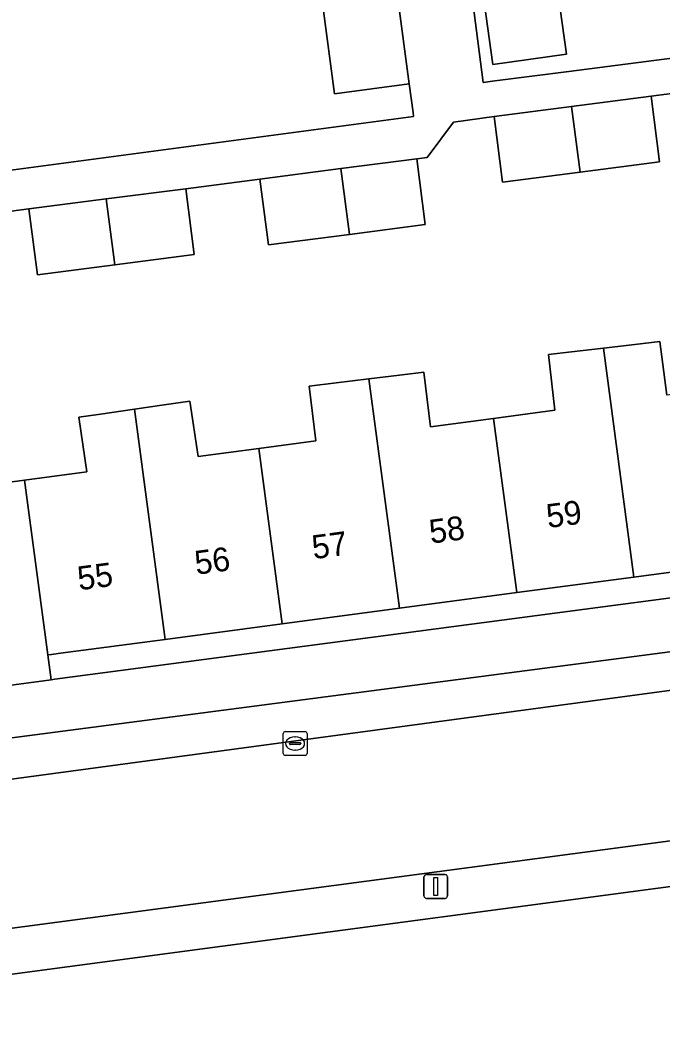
# Model space of a CAD drawing. Extents: x 163147 to 163550, y 380933 to 381639.
# Drawn here: x 163359.68 to 163386.71, y 381293.61 to 381335.67 of the extents above; entities that cross this region are included whole.
import ezdxf

# ---------------------------------------------------------------- set-up
doc = ezdxf.new("R2010")
doc.units = 0
for name, color, linetype in [('IMGEO_Erf', 7, 'Continuous'), ('IMGEO_Groenvoorziening', 7, 'Continuous'), ('IMGEO_Kolk', 7, 'Continuous'), ('IMGEO_Lichtmast', 7, 'Continuous'), ('IMGEO_Pand', 7, 'Continuous'), ('IMGEO_Pand_nummerreeks', 7, 'Continuous'), ('IMGEO_Parkeervlak_open', 7, 'Continuous'), ('IMGEO_Rijbaan_lokaal_open', 7, 'Continuous'), ('IMGEO_Voetpad_open', 7, 'Continuous')]:
    doc.layers.add(name, color=color, linetype=linetype)

msp = doc.modelspace()

# ---------------------------------------------------------------- linework, layer by layer
at = {"layer": 'IMGEO_Erf'}
for points in [[(163373.686, 381375.541), (163379.182, 381333.036), (163379.676, 381333.1), (163382.784, 381333.502), (163399.932, 381335.719)], [(163355.814, 381328.888), (163376.249, 381331.604), (163376.227, 381331.775), (163376.067, 381332.981), (163372.924, 381332.563), (163372.433, 381336.262)], [(163389.369, 381332.869), (163386.247, 381332.465), (163386.604, 381329.698), (163383.261, 381329.266), (163379.999, 381328.844), (163379.642, 381331.611), (163377.932, 381331.36), (163376.829, 381329.88), (163376.388, 381329.823), (163376.745, 381327.056), (163373.548, 381326.642), (163370.14, 381326.202), (163369.783, 381328.969), (163366.661, 381328.565), (163367.018, 381325.798), (163363.675, 381325.366), (163360.413, 381324.944), (163360.056, 381327.711), (163356.862, 381327.293)], [(163357.471, 381315.97), (163359.875, 381316.29), (163362.494, 381316.638), (163362.157, 381318.939), (163363.075, 381319.074), (163364.5, 381319.283), (163365.755, 381319.467), (163366.832, 381319.625), (163367.175, 381317.287), (163369.742, 381317.628), (163372.135, 381317.946), (163371.856, 381320.254), (163372.985, 381320.391), (163374.373, 381320.559), (163375.654, 381320.714), (163376.689, 381320.839), (163376.967, 381318.541), (163379.617, 381318.893), (163382.201, 381319.236), (163381.927, 381321.579), (163382.893, 381321.692), (163384.246, 381321.85), (163385.562, 381322.004), (163386.615, 381322.127), (163386.915, 381319.87)]]:
    msp.add_lwpolyline(points, dxfattribs=at)
for points in [[(163378.942, 381338.454), (163378.383, 381342.525), (163381.49, 381342.935), (163382.049, 381338.865), (163382.685, 381334.223), (163379.58, 381333.797)], [(163400.266, 381313.074), (163400.473, 381313.101), (163400.33, 381314.18), (163400.122, 381314.152), (163399.527, 381314.073), (163395.395, 381313.524), (163390.461, 381312.869), (163385.526, 381312.213), (163380.591, 381311.558), (163375.655, 381310.902), (163370.722, 381310.247), (163365.787, 381309.592), (163361.392, 381309.008), (163361.007, 381308.957), (163360.852, 381308.936), (163360.991, 381307.89), (163361.146, 381307.911)]]:
    msp.add_lwpolyline(points, close=True, dxfattribs=at)
at = {"layer": 'IMGEO_Groenvoorziening'}
msp.add_lwpolyline([(163409.632, 381302.184), (163345.112, 381293.608)], dxfattribs=at)
at = {"layer": 'IMGEO_Kolk'}
for p, q in [((163370.763, 381304.78), (163370.763, 381305.632)), ((163370.838, 381305.706), (163371.69, 381305.706)), ((163371.764, 381305.632), (163371.764, 381304.78)), ((163371.022, 381305.2), (163371.022, 381305.212)), ((163371.46, 381305.163), (163371.062, 381305.163)), ((163371.065, 381305.249), (163371.463, 381305.249)), ((163371.251, 381305.486), (163371.276, 381305.486)), ((163371.506, 381305.212), (163371.506, 381305.2)), ((163371.69, 381304.706), (163370.838, 381304.706)), ((163371.274, 381304.926), (163371.249, 381304.926))]:
    msp.add_line(p, q, dxfattribs=at)
for points in [[(163370.763, 381304.78), (163370.763, 381305.632)], [(163370.838, 381305.706), (163371.69, 381305.706)], [(163371.764, 381305.632), (163371.764, 381304.78)], [(163371.69, 381304.706), (163370.838, 381304.706)]]:
    msp.add_lwpolyline(points, dxfattribs=at)
for centre, radius, start, end in [((163370.84, 381305.63), 0.0765, 91.552, 178.448), ((163370.84, 381305.63), 0.0765, 91.552, 178.448), ((163371.688, 381305.63), 0.0765, 1.552, 88.448), ((163371.688, 381305.63), 0.0765, 1.552, 88.448), ((163371.062, 381305.209), 0.0403, 85.8775, 175.7526), ((163371.059, 381305.199), 0.0366, 178.938, 274.7102), ((163371.463, 381305.206), 0.043, 264.8664, 352.4533), ((163371.467, 381305.211), 0.0386, 1.7309, 96.639), ((163370.84, 381304.782), 0.0765, 181.552, 268.448), ((163370.84, 381304.782), 0.0765, 181.552, 268.448), ((163371.688, 381304.782), 0.0765, 271.552, 358.448), ((163371.688, 381304.782), 0.0765, 271.552, 358.448)]:
    msp.add_arc(centre, radius, start, end, dxfattribs=at)
for centre, major_axis, ratio, start_param, end_param in [((163371.25, 381305.206), (-0.387, 0.002), 0.722429, 4.712389, 7.853982), ((163371.275, 381305.206), (-0.39, 0.002), 0.717154, 1.570796, 4.712389)]:
    msp.add_ellipse(centre, major_axis=major_axis, ratio=ratio, start_param=start_param, end_param=end_param, dxfattribs=at)
at = {"layer": 'IMGEO_Lichtmast'}
for p, q in [((163376.788, 381299.688), (163377.578, 381299.688)), ((163377.578, 381299.688), (163376.788, 381299.688)), ((163376.688, 381298.788), (163376.688, 381299.588)), ((163376.688, 381299.588), (163376.688, 381298.788)), ((163377.678, 381299.588), (163377.678, 381298.788)), ((163377.678, 381298.788), (163377.678, 381299.588)), ((163377.578, 381298.688), (163376.788, 381298.688)), ((163376.788, 381298.688), (163377.578, 381298.688))]:
    msp.add_line(p, q, dxfattribs=at)
msp.add_lwpolyline([(163377.108, 381299.563), (163377.258, 381299.563), (163377.258, 381298.813), (163377.108, 381298.813), (163377.108, 381299.563)], dxfattribs=at)
for centre, start, end in [((163376.788, 381299.588), 90, 180), ((163376.788, 381299.588), 90, 180), ((163377.578, 381299.588), 0, 90), ((163377.578, 381299.588), 360, 90), ((163376.788, 381298.788), 180, 270), ((163376.788, 381298.788), 180, 270), ((163377.578, 381298.788), 270, 0), ((163377.578, 381298.788), 270, 0)]:
    msp.add_arc(centre, 0.1, start, end, dxfattribs=at)
at = {"layer": 'IMGEO_Pand'}
for points in [[(163382.049, 381338.865), (163378.942, 381338.454), (163379.58, 381333.797), (163382.685, 381334.223)], [(163375.575, 381336.681), (163372.433, 381336.262), (163372.924, 381332.563), (163376.067, 381332.981)], [(163382.894, 381332.031), (163383.261, 381329.266), (163386.604, 381329.698), (163386.247, 381332.465)], [(163382.894, 381332.031), (163379.642, 381331.611), (163379.999, 381328.844), (163383.261, 381329.266)], [(163373.181, 381329.408), (163373.548, 381326.642), (163376.745, 381327.056), (163376.388, 381329.823)], [(163373.181, 381329.408), (163369.783, 381328.969), (163370.14, 381326.202), (163373.548, 381326.642)], [(163363.307, 381328.132), (163363.675, 381325.366), (163367.018, 381325.798), (163366.661, 381328.565)], [(163363.307, 381328.132), (163360.056, 381327.711), (163360.413, 381324.944), (163363.675, 381325.366)], [(163389.486, 381320.211), (163386.915, 381319.87), (163386.615, 381322.127), (163385.562, 381322.004), (163384.246, 381321.85), (163385.526, 381312.213), (163390.461, 381312.869)], [(163384.246, 381321.85), (163382.893, 381321.692), (163381.927, 381321.579), (163382.201, 381319.236), (163379.617, 381318.893), (163380.591, 381311.558), (163385.526, 381312.213)], [(163379.617, 381318.893), (163376.967, 381318.541), (163376.689, 381320.839), (163375.654, 381320.714), (163374.373, 381320.559), (163375.655, 381310.902), (163380.591, 381311.558)], [(163374.373, 381320.559), (163372.985, 381320.391), (163371.856, 381320.254), (163372.135, 381317.946), (163369.742, 381317.628), (163370.722, 381310.247), (163375.655, 381310.902)], [(163369.742, 381317.628), (163367.175, 381317.287), (163366.832, 381319.625), (163365.755, 381319.467), (163364.5, 381319.283), (163365.787, 381309.592), (163370.722, 381310.247)], [(163364.5, 381319.283), (163363.075, 381319.074), (163362.157, 381318.939), (163362.494, 381316.638), (163359.875, 381316.29), (163360.852, 381308.936), (163361.007, 381308.957), (163361.392, 381309.008), (163365.787, 381309.592)], [(163359.875, 381316.29), (163357.471, 381315.97), (163357.185, 381318.115), (163356.001, 381317.957), (163354.656, 381317.778), (163355.738, 381309.633), (163356.057, 381307.235), (163360.991, 381307.89), (163360.852, 381308.936)]]:
    msp.add_lwpolyline(points, close=True, dxfattribs=at)
at = {"layer": 'IMGEO_Parkeervlak_open'}
for points in [[(163405.823, 381311.522), (163355.025, 381304.889)], [(163352.127, 381302.737), (163409.503, 381310.471)]]:
    msp.add_lwpolyline(points, dxfattribs=at)
at = {"layer": 'IMGEO_Rijbaan_lokaal_open'}
msp.add_lwpolyline([(163410.339, 381304.199), (163411.389, 381304.09), (163410.485, 381310.654), (163409.503, 381310.471), (163352.127, 381302.737), (163351.752, 381302.72), (163352.579, 381296.532)], close=True, dxfattribs=at)
at = {"layer": 'IMGEO_Voetpad_open'}
for points in [[(163399.932, 381335.719), (163382.784, 381333.502), (163379.676, 381333.1), (163379.182, 381333.036), (163373.686, 381375.541)], [(163352.337, 381368.984), (163370.998, 381371.159), (163371.131, 381370.151), (163371.623, 381366.449), (163372.119, 381362.716), (163372.288, 381361.442), (163372.452, 381360.205), (163372.945, 381356.489), (163373.438, 381352.782), (163373.603, 381351.536), (163373.765, 381350.318), (163374.26, 381346.586), (163374.756, 381342.85), (163374.918, 381341.632), (163375.08, 381340.413), (163375.575, 381336.681), (163376.067, 381332.981), (163376.227, 381331.775), (163376.249, 381331.604), (163355.814, 381328.888)], [(163356.862, 381327.293), (163360.056, 381327.711), (163363.307, 381328.132), (163366.661, 381328.565), (163369.783, 381328.969), (163373.181, 381329.408), (163376.388, 381329.823), (163376.829, 381329.88), (163377.932, 381331.36), (163379.642, 381331.611), (163382.894, 381332.031), (163386.247, 381332.465), (163389.369, 381332.869), (163392.767, 381333.308), (163395.974, 381333.723), (163399.457, 381334.173), (163402.593, 381334.578), (163406.062, 381335.027), (163407.09, 381335.16), (163406.899, 381336.635)], [(163413.865, 381314.293), (163413.816, 381315.317), (163413.709, 381315.897), (163410.459, 381314.556), (163405.499, 381313.769), (163400.473, 381313.101), (163400.266, 381313.074), (163361.146, 381307.911), (163360.991, 381307.89), (163356.057, 381307.235), (163355.886, 381307.212), (163350.999, 381306.622), (163348.087, 381305.667)], [(163355.025, 381304.889), (163405.823, 381311.522)], [(163412.353, 381303.989), (163411.389, 381304.09), (163410.339, 381304.199), (163352.579, 381296.532), (163343.63, 381295.344)], [(163345.112, 381293.608), (163409.632, 381302.184)]]:
    msp.add_lwpolyline(points, dxfattribs=at)

# ---------------------------------------------------------------- texts
at = {"layer": 'IMGEO_Pand_nummerreeks'}
for s, p in [('59', (163381.907, 381314.275)), ('58', (163376.976, 381313.62)), ('57', (163372.038, 381312.965)), ('56', (163367.103, 381312.309)), ('55', (163362.168, 381311.654))]:
    msp.add_text(s, height=1, rotation=7.563, dxfattribs=at).set_placement(p)

doc.saveas('drawing.dxf')
